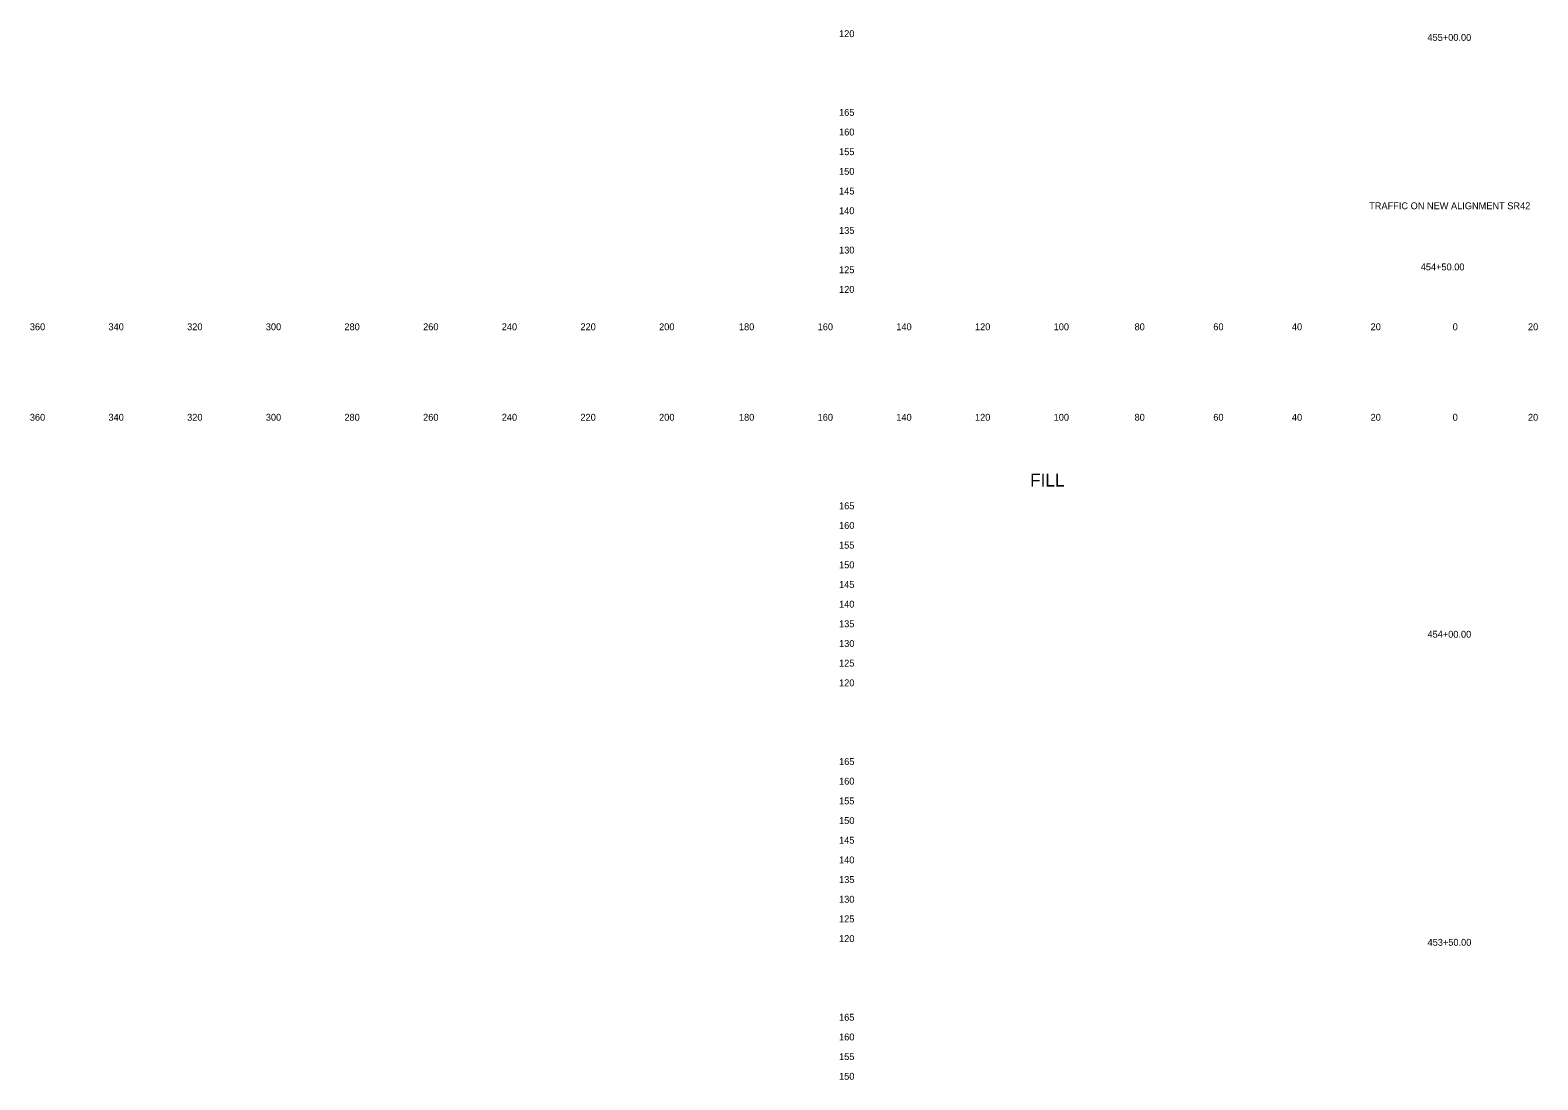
# Model space of a CAD drawing. Extents: x 21281 to 22024, y 6472 to 15208.
# Drawn here: x 21280.5 to 21663.8, y 6744.8 to 7011.6 of the extents above; entities that cross this region are included whole.
import ezdxf

# ---------------------------------------------------------------- set-up
doc = ezdxf.new("R2010")
doc.units = 0
for name, color, linetype in [('XS_SHEET_LABELS_ELEVATION', 7, 'Continuous'), ('XS_SHEET_LABELS_OFFSET', 7, 'Continuous'), ('XS_SHEET_LABELS_STATION', 7, 'Continuous')]:
    doc.layers.add(name, color=color, linetype=linetype)

msp = doc.modelspace()

# ---------------------------------------------------------------- texts
at = {"layer": 'XS_SHEET_LABELS_ELEVATION'}
for s, p in [('  120  ', (21484.84, 7009.84)), ('  165  ', (21484.84, 6989.84)), ('  160  ', (21484.84, 6984.84)), ('  155  ', (21484.84, 6979.84)), ('  150  ', (21484.84, 6974.84)), ('  145  ', (21484.84, 6969.84)), ('  140  ', (21484.84, 6964.84)), ('  135  ', (21484.84, 6959.84)), ('  130  ', (21484.84, 6954.84)), ('  125  ', (21484.84, 6949.84)), ('  120  ', (21484.84, 6944.84)), ('  165  ', (21484.84, 6889.84)), ('  160  ', (21484.84, 6884.84)), ('  155  ', (21484.84, 6879.84)), ('  150  ', (21484.84, 6874.84)), ('  145  ', (21484.84, 6869.84)), ('  140  ', (21484.84, 6864.84)), ('  135  ', (21484.84, 6859.84)), ('  130  ', (21484.84, 6854.84)), ('  125  ', (21484.84, 6849.84)), ('  120  ', (21484.84, 6844.84)), ('  165  ', (21484.84, 6824.84)), ('  160  ', (21484.84, 6819.84)), ('  155  ', (21484.84, 6814.84)), ('  150  ', (21484.84, 6809.84)), ('  145  ', (21484.84, 6804.84)), ('  140  ', (21484.84, 6799.84)), ('  135  ', (21484.84, 6794.84)), ('  130  ', (21484.84, 6789.84)), ('  125  ', (21484.84, 6784.84)), ('  120  ', (21484.84, 6779.84)), ('  165  ', (21484.84, 6759.84)), ('  160  ', (21484.84, 6754.84)), ('  155  ', (21484.84, 6749.84)), ('  150  ', (21484.84, 6744.84))]:
    msp.add_text(s, height=1.75, dxfattribs=at).set_placement(p)
at = {"layer": 'XS_SHEET_LABELS_OFFSET'}
for s, height, p in [('  360  ', 1.75, (21279.14, 6935.34)), ('  340  ', 1.75, (21299.13, 6935.34)), ('  320  ', 1.75, (21319.13, 6935.34)), ('  300  ', 1.75, (21339.13, 6935.34)), ('  280  ', 1.75, (21359.1, 6935.34)), ('  260  ', 1.75, (21379.11, 6935.34)), ('  240  ', 1.75, (21399.1, 6935.34)), ('  220  ', 1.75, (21419.1, 6935.34)), ('  200  ', 1.75, (21439.1, 6935.34)), ('  180  ', 1.75, (21459.39, 6935.34)), ('  160  ', 1.75, (21479.4, 6935.34)), ('  140  ', 1.75, (21499.39, 6935.34)), ('  120  ', 1.75, (21519.39, 6935.34)), ('  100  ', 1.75, (21539.39, 6935.34)), ('  80  ', 1.75, (21559.95, 6935.34)), ('  60  ', 1.75, (21579.97, 6935.34)), ('  40  ', 1.75, (21599.95, 6935.34)), ('  20  ', 1.75, (21619.95, 6935.34)), ('  0  ', 1.75, (21640.81, 6935.34)), ('  0  ', 1.75, (21640.81, 6935.34)), ('  20  ', 1.75, (21659.95, 6935.34)), ('  360  ', 1.75, (21279.14, 6912.34)), ('  340  ', 1.75, (21299.13, 6912.34)), ('  320  ', 1.75, (21319.13, 6912.34)), ('  300  ', 1.75, (21339.13, 6912.34)), ('  280  ', 1.75, (21359.1, 6912.34)), ('  260  ', 1.75, (21379.11, 6912.34)), ('  240  ', 1.75, (21399.1, 6912.34)), ('  220  ', 1.75, (21419.1, 6912.34)), ('  200  ', 1.75, (21439.1, 6912.34)), ('  180  ', 1.75, (21459.39, 6912.34)), ('  160  ', 1.75, (21479.4, 6912.34)), ('  140  ', 1.75, (21499.39, 6912.34)), ('  120  ', 1.75, (21519.39, 6912.34)), ('  100  ', 1.75, (21539.39, 6912.34)), ('  80  ', 1.75, (21559.95, 6912.34)), ('  60  ', 1.75, (21579.97, 6912.34)), ('  40  ', 1.75, (21599.95, 6912.34)), ('  20  ', 1.75, (21619.95, 6912.34)), ('  0  ', 1.75, (21640.81, 6912.34)), ('  0  ', 1.75, (21640.81, 6912.34)), ('  20  ', 1.75, (21659.95, 6912.34)), ('FILL', 3.273, (21534.7, 6895.61))]:
    msp.add_text(s, height=height, dxfattribs=at).set_placement(p)
at = {"layer": 'XS_SHEET_LABELS_STATION'}
for s, p in [('  455+00.00  ', (21634.4, 7008.89)), ('TRAFFIC ON NEW ALIGNMENT SR42', (21620.89, 6966.09)), ('  454+50.00  ', (21632.69, 6950.56)), ('  454+00.00  ', (21634.4, 6857.19)), ('  453+50.00  ', (21634.43, 6778.89))]:
    msp.add_text(s, height=1.75, dxfattribs=at).set_placement(p)

doc.saveas('drawing.dxf')
